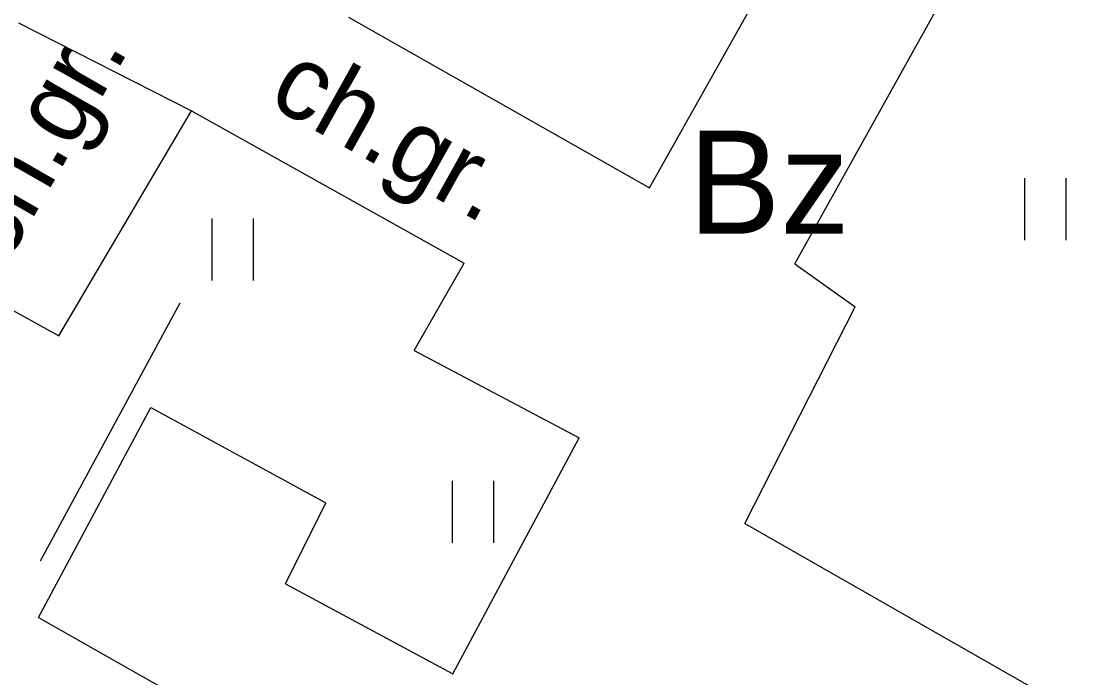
# Model space of a CAD drawing. Extents: x 6434771 to 6436222, y 5663454 to 5664782.
# Drawn here: x 6435552.58 to 6435565.45, y 5663990.28 to 5663998.23 of the extents above; entities that cross this region are included whole.
import ezdxf

# ---------------------------------------------------------------- set-up
doc = ezdxf.new("R2010")
doc.units = 0
for name, color, linetype in [('Warstwa 2', 7, 'Continuous'), ('Warstwa 4', 7, 'Continuous'), ('Warstwa 5', 7, 'Continuous'), ('Warstwa 9', 7, 'Continuous')]:
    doc.layers.add(name, color=color, linetype=linetype)

msp = doc.modelspace()

# ---------------------------------------------------------------- linework, layer by layer
at = {"layer": 'Warstwa 4'}
msp.add_lwpolyline([(6435554.504, 5663994.813), (6435552.815, 5663991.693)], dxfattribs=at)
at = {"layer": 'Warstwa 5'}
for p, q in [((6435560.19, 5663996.209), (6435563.024, 5664001.255)), ((6435561.949, 5663995.291), (6435564.716, 5664000.255)), ((6435556.547, 5663998.276), (6435560.19, 5663996.209)), ((6435553.041, 5663994.419), (6435554.644, 5663997.142)), ((6435554.644, 5663997.142), (6435557.945, 5663995.299)), ((6435564.733, 5663995.578), (6435564.733, 5663996.328)), ((6435565.233, 5663995.578), (6435565.233, 5663996.328)), ((6435554.897, 5663995.089), (6435554.897, 5663995.839)), ((6435555.397, 5663995.089), (6435555.397, 5663995.839)), ((6435557.341, 5663994.242), (6435557.945, 5663995.299)), ((6435561.949, 5663995.291), (6435562.678, 5663994.771)), ((6435552.262, 5663994.85), (6435553.041, 5663994.419)), ((6435561.344, 5663992.147), (6435562.678, 5663994.771)), ((6435557.341, 5663994.242), (6435559.34, 5663993.183)), ((6435552.795, 5663991.01), (6435554.155, 5663993.552)), ((6435554.155, 5663993.552), (6435556.27, 5663992.397)), ((6435557.81, 5663990.328), (6435559.34, 5663993.183)), ((6435557.807, 5663991.915), (6435557.807, 5663992.665)), ((6435558.307, 5663991.915), (6435558.307, 5663992.665)), ((6435555.782, 5663991.419), (6435556.27, 5663992.397)), ((6435561.344, 5663992.147), (6435565.821, 5663989.593)), ((6435555.782, 5663991.419), (6435557.81, 5663990.328)), ((6435552.795, 5663991.01), (6435556.862, 5663988.704))]:
    msp.add_line(p, q, dxfattribs=at)
at = {"layer": 'Warstwa 9'}
for p, q in [((6435560.19, 5663996.209), (6435563.024, 5664001.255)), ((6435561.949, 5663995.291), (6435564.716, 5664000.255)), ((6435552.55, 5663998.206), (6435554.644, 5663997.142)), ((6435552.55, 5663998.206), (6435554.644, 5663997.142)), ((6435556.547, 5663998.276), (6435560.19, 5663996.209)), ((6435553.041, 5663994.419), (6435554.644, 5663997.142)), ((6435554.644, 5663997.142), (6435557.945, 5663995.299)), ((6435557.341, 5663994.242), (6435557.945, 5663995.299)), ((6435561.949, 5663995.291), (6435562.678, 5663994.771)), ((6435552.262, 5663994.85), (6435553.041, 5663994.419)), ((6435561.344, 5663992.147), (6435562.678, 5663994.771)), ((6435557.341, 5663994.242), (6435559.34, 5663993.183)), ((6435552.795, 5663991.01), (6435554.155, 5663993.552)), ((6435554.155, 5663993.552), (6435556.27, 5663992.397)), ((6435557.81, 5663990.328), (6435559.34, 5663993.183)), ((6435555.782, 5663991.419), (6435556.27, 5663992.397)), ((6435561.344, 5663992.147), (6435565.821, 5663989.593)), ((6435555.782, 5663991.419), (6435557.81, 5663990.328)), ((6435552.795, 5663991.01), (6435556.862, 5663988.704))]:
    msp.add_line(p, q, dxfattribs=at)

# ---------------------------------------------------------------- texts
at = {"layer": 'Warstwa 2'}
msp.add_text('Bz', height=1.25, dxfattribs=at).set_placement((6435560.659, 5663995.653))
at = {"layer": 'Warstwa 9'}
for rotation, p in [(60.2064, (6435552.401, 5663995.273)), (330.8258, (6435555.546, 5663997.233))]:
    msp.add_text('ch.gr.', height=0.9, rotation=rotation, dxfattribs=at).set_placement(p)

doc.saveas('drawing.dxf')
